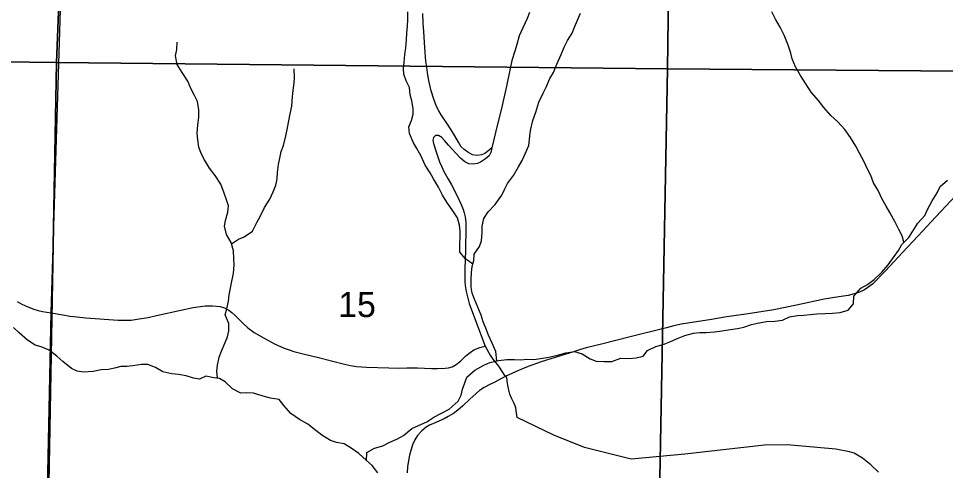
# Model space of a CAD drawing. Extents: x 0 to 191, y 0 to 55.
# Drawn here: x 144.942 to 145.71, y 19.502 to 19.877 of the extents above; entities that cross this region are included whole.
import ezdxf

# ---------------------------------------------------------------- set-up
doc = ezdxf.new("R2010")
doc.units = 0
for name, color, linetype in [('GM_X_Corporation', 7, 'Continuous'), ('GM_X_County_Road', 7, 'Continuous'), ('GM_X_Minor_River', 7, 'Continuous'), ('GM_X_Section_Text', 7, 'Continuous'), ('GM_X_Township_Road', 7, 'Continuous')]:
    doc.layers.add(name, color=color, linetype=linetype)

msp = doc.modelspace()

# ---------------------------------------------------------------- linework, layer by layer
at = {"layer": 'GM_X_Corporation'}
for points in [[(143.27549, 20.86338), (143.27549, 18.61761), (144.95109, 18.61761), (144.95114, 18.62602), (144.95248, 18.83447), (144.96379, 19.38085), (144.96901, 19.63307), (144.9877, 20.24306), (144.98772, 20.24394), (144.99193, 20.41256)], [(147.2922, 18.93707), (146.93654, 18.94104), (146.93471, 18.94106), (146.51062, 18.94581), (146.50863, 18.94583), (146.50158, 18.94609), (146.50143, 18.93552), (146.50148, 18.93291), (146.50364, 18.81472), (146.39631, 18.81676), (146.39292, 18.81682), (146.22157, 18.81892), (146.2193, 18.81895), (146.02179, 18.82137), (146.02132, 18.82137), (145.2726, 18.83055), (145.27127, 18.83057), (144.95248, 18.83447), (144.96379, 19.38085), (144.96901, 19.63307), (144.9877, 20.24306), (144.98772, 20.24394), (144.99193, 20.41256)]]:
    msp.add_lwpolyline(points, dxfattribs=at)
for points in [[(144.99311, 20.33823), (144.97358, 19.84025), (144.45738, 19.84668), (144.46404, 20.34281)], [(144.99311, 20.33823), (145.48618, 20.33399), (145.47935, 19.83503), (144.97358, 19.84025)], [(145.48618, 20.33399), (146.00519, 20.32717), (146.00338, 19.8309), (145.47935, 19.83503)], [(144.45738, 19.84668), (144.97358, 19.84025), (144.96449, 19.34012), (144.45116, 19.34394)], [(145.47935, 19.83503), (145.47009, 19.33338), (144.96449, 19.34012), (144.97358, 19.84025)], [(145.47935, 19.83503), (146.00338, 19.8309), (145.9964, 19.32433), (145.47009, 19.33338)]]:
    msp.add_lwpolyline(points, close=True, dxfattribs=at)
at = {"layer": 'GM_X_County_Road'}
for points in [[(145.36514, 19.88174), (145.36308, 19.87672), (145.35668, 19.86231), (145.35456, 19.85513), (145.35297, 19.84983), (145.35055, 19.84189), (145.34609, 19.82065), (145.34185, 19.80235), (145.33867, 19.78917), (145.33399, 19.7696), (145.33308, 19.76567), (145.33165, 19.7631), (145.32877, 19.76045), (145.32454, 19.75766), (145.32212, 19.75675), (145.31849, 19.75614), (145.31501, 19.75645), (145.31161, 19.75788), (145.30805, 19.76113), (145.30412, 19.76507), (145.298, 19.7718), (145.29467, 19.7758), (145.29255, 19.77815), (145.28975, 19.77996), (145.28734, 19.77974), (145.2856, 19.7783), (145.28507, 19.77588), (145.28577, 19.7732), (145.28786, 19.76643), (145.29074, 19.75803), (145.29255, 19.75395), (145.29429, 19.75002), (145.29747, 19.74412), (145.30057, 19.73883), (145.30488, 19.73051), (145.30851, 19.72272), (145.31017, 19.71864), (145.311, 19.71561), (145.31176, 19.71229), (145.31236, 19.7076), (145.31244, 19.70382), (145.31206, 19.68461), (145.31153, 19.66926), (145.31153, 19.65883), (145.31184, 19.65542), (145.31259, 19.65058), (145.31395, 19.64491), (145.31516, 19.64053), (145.3228, 19.61981), (145.32854, 19.60523), (145.33266, 19.59769), (145.33485, 19.59447), (145.33956, 19.58873), (145.34495, 19.58019)], [(145.71793, 19.72984), (145.69786, 19.7082), (145.68698, 19.69662), (145.67408, 19.68278), (145.65986, 19.66762), (145.64904, 19.65655), (145.64533, 19.65378), (145.6425, 19.65196), (145.63841, 19.65001), (145.63407, 19.64856), (145.62903, 19.64736), (145.62117, 19.64623), (145.60903, 19.64422), (145.58625, 19.63925), (145.56744, 19.63535), (145.54618, 19.63195), (145.52844, 19.62943), (145.51409, 19.62717), (145.49081, 19.62333), (145.48471, 19.62214), (145.47867, 19.62056), (145.4486, 19.61301), (145.42476, 19.60697), (145.41217, 19.60395), (145.40657, 19.60219), (145.40236, 19.60087), (145.39789, 19.59949), (145.38713, 19.59615), (145.37468, 19.59225), (145.36398, 19.58848), (145.35599, 19.58495), (145.35052, 19.58244), (145.34495, 19.58019)], [(144.94083, 19.64216), (144.94481, 19.64014), (144.94974, 19.63778), (144.95482, 19.63582), (144.9583, 19.63486), (144.96192, 19.63405), (144.96911, 19.63281), (144.98049, 19.63083), (144.98444, 19.63022)], [(144.98444, 19.63022), (144.98789, 19.62968), (144.99771, 19.62867), (145.02444, 19.62691), (145.02937, 19.62666), (145.03516, 19.62691), (145.04195, 19.62781), (145.04925, 19.62907), (145.0563, 19.63058), (145.07653, 19.63511), (145.0867, 19.63718), (145.09657, 19.63858), (145.10276, 19.63874), (145.109, 19.63818), (145.11257, 19.63692), (145.11604, 19.63511), (145.11861, 19.63325), (145.12148, 19.63063), (145.12747, 19.62454), (145.1319, 19.62036), (145.13703, 19.61664), (145.14534, 19.61196), (145.15405, 19.60728), (145.16205, 19.6036), (145.16618, 19.60209), (145.1699, 19.60088), (145.17891, 19.59867), (145.19034, 19.5957), (145.21198, 19.59026), (145.21681, 19.58916), (145.2218, 19.58835), (145.23015, 19.5879), (145.24868, 19.58734), (145.25678, 19.58709), (145.26367, 19.58729), (145.27233, 19.58714), (145.28399, 19.58678), (145.28909, 19.58669), (145.29528, 19.58694), (145.2981, 19.58719), (145.30102, 19.588), (145.3045, 19.59006), (145.30787, 19.59278), (145.31244, 19.5972), (145.31594, 19.6001), (145.31894, 19.60226), (145.32401, 19.60423), (145.32854, 19.60523)], [(145.34495, 19.58019), (145.33633, 19.5755), (145.33225, 19.57353), (145.32764, 19.57104), (145.32386, 19.56839), (145.32091, 19.56605), (145.31562, 19.56136), (145.30994, 19.55576), (145.30579, 19.55213), (145.30208, 19.54941), (145.29785, 19.54684), (145.29444, 19.5451), (145.2856, 19.54102), (145.28227, 19.53973), (145.27947, 19.53814), (145.27599, 19.53497), (145.27251, 19.53126), (145.27009, 19.52763), (145.26828, 19.52355), (145.26571, 19.51478), (145.26412, 19.50555), (145.26382, 19.50018)]]:
    msp.add_lwpolyline(points, dxfattribs=at)
at = {"layer": 'GM_X_Minor_River'}
for points in [[(145.3183, 19.67318), (145.31203, 19.67774), (145.30743, 19.68301), (145.30736, 19.68984), (145.30767, 19.69591), (145.30762, 19.70065), (145.3072, 19.70558), (145.30562, 19.71164), (145.30177, 19.71729), (145.29659, 19.72445), (145.29312, 19.73029), (145.28983, 19.7369), (145.28578, 19.74388), (145.28289, 19.74878), (145.27866, 19.75519), (145.27517, 19.76313), (145.27189, 19.76916), (145.26881, 19.77444), (145.2657, 19.78162), (145.26527, 19.78712), (145.2673, 19.79227), (145.26876, 19.7974), (145.26871, 19.80215), (145.2677, 19.80859), (145.26632, 19.81351), (145.26588, 19.81957), (145.26298, 19.82505), (145.26103, 19.83072), (145.26079, 19.83546), (145.26131, 19.8404), (145.262, 19.84686), (145.2627, 19.85256), (145.2632, 19.85921), (145.26352, 19.86452), (145.26403, 19.87041), (145.26435, 19.87591), (145.26428, 19.88237)], [(145.3381, 19.59308), (145.33725, 19.60079), (145.33434, 19.60759), (145.33124, 19.61439), (145.3289, 19.62024), (145.32677, 19.62553), (145.32501, 19.63083), (145.32248, 19.63744), (145.31957, 19.64405), (145.31762, 19.64915), (145.31682, 19.65408), (145.31676, 19.65996), (145.31707, 19.66622), (145.31778, 19.67116), (145.31905, 19.67611), (145.31937, 19.68161), (145.32366, 19.68773), (145.32532, 19.69249), (145.32582, 19.69932), (145.32595, 19.70482), (145.3274, 19.71091), (145.33094, 19.71664), (145.33674, 19.72258), (145.34234, 19.73041), (145.34438, 19.73517), (145.34698, 19.73994), (145.35183, 19.74682), (145.35592, 19.75388), (145.35909, 19.75904), (145.36168, 19.76476), (145.36464, 19.77162), (145.36532, 19.77921), (145.36603, 19.78397), (145.36783, 19.79214), (145.37041, 19.79919), (145.37279, 19.80737), (145.3765, 19.81481), (145.37891, 19.81996), (145.38186, 19.82701), (145.38503, 19.83216), (145.3878, 19.83902), (145.3915, 19.84703), (145.3939, 19.85294), (145.39668, 19.85847), (145.40041, 19.86458), (145.40244, 19.86972), (145.40724, 19.88116)], [(145.67525, 19.69139), (145.67364, 19.69676), (145.67094, 19.70205), (145.66804, 19.70809), (145.6636, 19.71601), (145.66052, 19.72129), (145.65705, 19.72695), (145.65375, 19.73432), (145.65009, 19.74054), (145.64776, 19.74678), (145.64505, 19.75206), (145.64234, 19.75792), (145.63829, 19.76528), (145.63539, 19.77094), (145.63096, 19.77811), (145.62616, 19.7847), (145.62041, 19.79128), (145.61468, 19.79654), (145.60893, 19.80293), (145.60433, 19.80876), (145.59838, 19.81572), (145.59396, 19.8227), (145.58953, 19.82949), (145.58529, 19.83665), (145.58257, 19.84327), (145.58158, 19.84819), (145.57942, 19.85481), (145.57612, 19.86294), (145.57264, 19.86974), (145.56898, 19.87634), (145.5657, 19.88238)], [(145.10691, 19.5786), (145.10624, 19.58461), (145.10675, 19.58955), (145.1082, 19.5962), (145.11004, 19.60115), (145.11319, 19.60821), (145.11503, 19.61297), (145.11612, 19.61791), (145.11624, 19.62398), (145.11314, 19.63116), (145.1146, 19.6361), (145.11586, 19.64257), (145.11638, 19.64788), (145.11746, 19.6534), (145.11872, 19.6591), (145.12017, 19.66556), (145.12048, 19.67259), (145.12042, 19.67752), (145.11998, 19.68415), (145.1182, 19.69115), (145.11416, 19.69775), (145.11257, 19.70457), (145.11347, 19.70951), (145.11529, 19.71617), (145.11599, 19.72149), (145.11424, 19.7264), (145.11229, 19.73207), (145.10956, 19.73945), (145.10475, 19.74661), (145.10015, 19.75263), (145.0961, 19.7598), (145.09339, 19.76489), (145.09126, 19.77019), (145.09044, 19.77625), (145.08982, 19.78137), (145.0905, 19.78877), (145.09119, 19.79466), (145.09132, 19.80111), (145.09011, 19.80812), (145.08778, 19.81303), (145.08489, 19.81831), (145.08217, 19.82493), (145.07755, 19.83209), (145.07351, 19.83869), (145.07211, 19.84589), (145.073, 19.85102), (145.07351, 19.8571)], [(145.11845, 19.69018), (145.12404, 19.69387), (145.12895, 19.69582), (145.1359, 19.70044), (145.13942, 19.70768), (145.14202, 19.71264), (145.14573, 19.72008), (145.15021, 19.72695), (145.15279, 19.73324), (145.15501, 19.73858), (145.15628, 19.7439), (145.1566, 19.74922), (145.15729, 19.75567), (145.15838, 19.761), (145.15964, 19.76651), (145.1613, 19.77146), (145.16348, 19.77964), (145.16438, 19.78477), (145.16582, 19.792), (145.16708, 19.7977), (145.16834, 19.80417), (145.16902, 19.81214), (145.16953, 19.81708), (145.17022, 19.82354), (145.17055, 19.82829), (145.17029, 19.83512)], [(145.23025, 19.51022), (145.23038, 19.51701), (145.23678, 19.52068), (145.24357, 19.52265), (145.24941, 19.52574), (145.25526, 19.52826), (145.26072, 19.53116), (145.26766, 19.53711), (145.27332, 19.53945), (145.2801, 19.54255), (145.28593, 19.5464), (145.29214, 19.54969), (145.29874, 19.55298), (145.30605, 19.55969), (145.30846, 19.56465), (145.30955, 19.56959), (145.31158, 19.57473), (145.31323, 19.57949), (145.31999, 19.58525), (145.32733, 19.5895), (145.33242, 19.59164), (145.3394, 19.59341), (145.3464, 19.59424), (145.35265, 19.59431), (145.35757, 19.59398), (145.36306, 19.59441), (145.36874, 19.59409), (145.37423, 19.5949), (145.38103, 19.59611), (145.3884, 19.5977), (145.39519, 19.59967), (145.40238, 19.60069), (145.40883, 19.59886), (145.41531, 19.59475), (145.42025, 19.5929), (145.4267, 19.5924), (145.43332, 19.59247), (145.44087, 19.59539), (145.44769, 19.59508), (145.45336, 19.59551), (145.4594, 19.5969), (145.46295, 19.60168), (145.46973, 19.60497), (145.47653, 19.60694), (145.48181, 19.60908), (145.48822, 19.61199), (145.49369, 19.61394), (145.50105, 19.61591), (145.50616, 19.61653), (145.51146, 19.61659), (145.51846, 19.61704), (145.52451, 19.61786), (145.52961, 19.61867), (145.53736, 19.61988), (145.54265, 19.62089), (145.54888, 19.62322), (145.55398, 19.62441), (145.56135, 19.62563), (145.56835, 19.62589), (145.57478, 19.6269), (145.58043, 19.62942), (145.58704, 19.63063), (145.59234, 19.63087), (145.59764, 19.63149), (145.60312, 19.63212), (145.60994, 19.63219), (145.61618, 19.63263), (145.62242, 19.63326), (145.62903, 19.63504), (145.63352, 19.64039), (145.63364, 19.64666), (145.63964, 19.65317), (145.64491, 19.65626), (145.65054, 19.66049), (145.65692, 19.66643), (145.66215, 19.67274), (145.6672, 19.67944), (145.67074, 19.6844), (145.67334, 19.68955), (145.67934, 19.6953), (145.6825, 19.70046), (145.6866, 19.70714), (145.6924, 19.71346), (145.69462, 19.7186), (145.69871, 19.72567), (145.70262, 19.73235), (145.70522, 19.73768), (145.71122, 19.74268)], [(145.09192, 19.57783), (145.08699, 19.57873), (145.08091, 19.58075), (145.07446, 19.58164), (145.06896, 19.58234), (145.06156, 19.58397), (145.05547, 19.58752), (145.04919, 19.59011), (145.04389, 19.59005), (145.03671, 19.58884), (145.0316, 19.58841), (145.02668, 19.58836), (145.02158, 19.58698), (145.01648, 19.58598), (145.01042, 19.58554), (145.00381, 19.58415), (144.99587, 19.58369), (144.99056, 19.58439), (144.9858, 19.58681), (144.97874, 19.59243), (144.97377, 19.59693), (144.96747, 19.6018), (144.96081, 19.60477), (144.95587, 19.60605), (144.94939, 19.61016), (144.94252, 19.61616), (144.93774, 19.62066)], [(145.23945, 19.50022), (145.23484, 19.50644), (145.23007, 19.51037), (145.22376, 19.51619), (145.21747, 19.52067), (145.21156, 19.52441), (145.2053, 19.52529), (145.20036, 19.52695), (145.19331, 19.53143), (145.18816, 19.53536), (145.18148, 19.54061), (145.17481, 19.54452), (145.16757, 19.54938), (145.16182, 19.55615), (145.15779, 19.56104), (145.15058, 19.56211), (145.14451, 19.56375), (145.13672, 19.56614), (145.13104, 19.56665), (145.12612, 19.56641), (145.11907, 19.56995), (145.11314, 19.57577), (145.10838, 19.57837), (145.10364, 19.57909), (145.097, 19.58035), (145.09192, 19.57783)]]:
    msp.add_lwpolyline(points, dxfattribs=at)
at = {"layer": 'GM_X_Township_Road'}
for points in [[(145.33399, 19.7696), (145.33029, 19.76658), (145.32809, 19.76492), (145.32575, 19.76386), (145.32159, 19.76318), (145.31788, 19.76393), (145.31418, 19.76597), (145.31108, 19.76824), (145.30866, 19.77051), (145.30624, 19.77422), (145.30332, 19.7795), (145.30032, 19.78458), (145.29674, 19.79011), (145.29196, 19.79701), (145.29, 19.80029), (145.2882, 19.80395), (145.28583, 19.80994), (145.28361, 19.81694), (145.28203, 19.82394), (145.28092, 19.82997), (145.28001, 19.83643), (145.27939, 19.84156), (145.27845, 19.85241), (145.27756, 19.86609), (145.27707, 19.87285), (145.27683, 19.88082)], [(145.65425, 19.5007), (145.64785, 19.50676), (145.64094, 19.51232), (145.63387, 19.51653), (145.63017, 19.51754), (145.6189, 19.51983), (145.57864, 19.52343), (145.55978, 19.52326), (145.49368, 19.51567), (145.44936, 19.51165), (145.41066, 19.52113), (145.38521, 19.53142), (145.35491, 19.54617), (145.35447, 19.55002), (145.35378, 19.55399), (145.35325, 19.55569), (145.3522, 19.55816), (145.35029, 19.56201), (145.34892, 19.56557), (145.34827, 19.56772), (145.34742, 19.57145), (145.34693, 19.57424), (145.34636, 19.57931), (145.34495, 19.58019)]]:
    msp.add_lwpolyline(points, dxfattribs=at)

# ---------------------------------------------------------------- texts
at = {"layer": 'GM_X_Section_Text'}
msp.add_text('15', height=0.020928, rotation=0.00001, dxfattribs=at).set_placement((145.20678, 19.6293))

doc.saveas('drawing.dxf')
